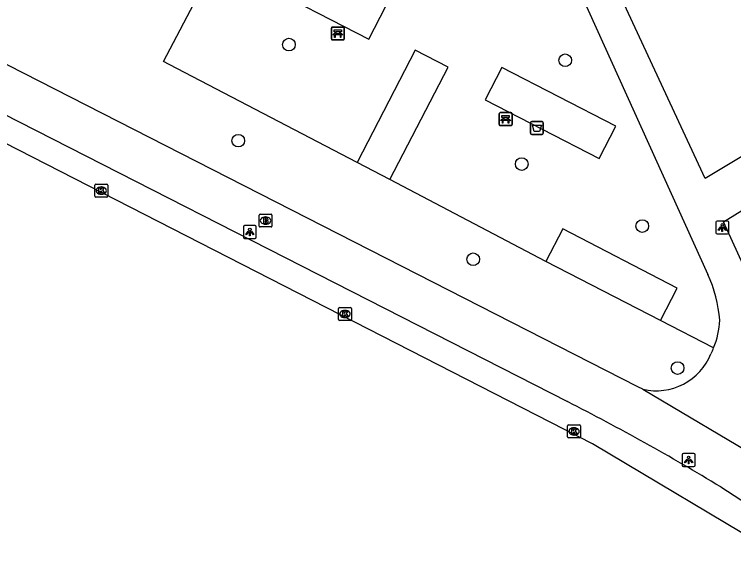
# Model space of a CAD drawing. Extents: x 159961 to 160856, y 382704 to 383353.
# Drawn here: x 160298.2 to 160353.9, y 382901.4 to 382943.1 of the extents above; entities that cross this region are included whole.
import ezdxf

# ---------------------------------------------------------------- set-up
doc = ezdxf.new("R2010")
doc.units = 0
for name, color, linetype in [('IMGEO_Afvalbak', 7, 'Continuous'), ('IMGEO_Bank', 7, 'Continuous'), ('IMGEO_Boom', 7, 'Continuous'), ('IMGEO_Brandkraan', 7, 'Continuous'), ('IMGEO_Groenvoorziening', 7, 'Continuous'), ('IMGEO_Kolk', 7, 'Continuous'), ('IMGEO_Lichtpunt', 7, 'Continuous'), ('IMGEO_Rijbaan_lokaal_open', 7, 'Continuous'), ('IMGEO_Voetpad_open', 7, 'Continuous')]:
    doc.layers.add(name, color=color, linetype=linetype)

msp = doc.modelspace()

# ---------------------------------------------------------------- linework, layer by layer
at = {"layer": 'IMGEO_Afvalbak'}
for p, q in [((160338.154, 382933.907), (160338.154, 382934.707)), ((160338.154, 382934.707), (160338.154, 382933.907)), ((160338.254, 382934.807), (160339.044, 382934.807)), ((160339.044, 382934.807), (160338.254, 382934.807)), ((160339.144, 382934.707), (160339.144, 382933.907)), ((160339.144, 382933.907), (160339.144, 382934.707)), ((160339.044, 382933.807), (160338.254, 382933.807)), ((160338.254, 382933.807), (160339.044, 382933.807))]:
    msp.add_line(p, q, dxfattribs=at)
msp.add_lwpolyline([(160338.297, 382934.521), (160339.001, 382934.521), (160338.852, 382934.051), (160338.446, 382934.051), (160338.297, 382934.521)], dxfattribs=at)
for centre, start, end in [((160338.254, 382934.707), 90, 180), ((160338.254, 382934.707), 90, 180), ((160339.044, 382934.707), 0, 90), ((160339.044, 382934.707), 360, 90), ((160338.254, 382933.907), 180, 270), ((160338.254, 382933.907), 180, 270), ((160339.044, 382933.907), 270, 0), ((160339.044, 382933.907), 270, 0)]:
    msp.add_arc(centre, 0.1, start, end, dxfattribs=at)
at = {"layer": 'IMGEO_Bank'}
for p, q in [((160322.732, 382941.207), (160322.732, 382942.048)), ((160322.732, 382942.048), (160322.732, 382941.207)), ((160322.807, 382942.132), (160323.648, 382942.132)), ((160323.648, 382942.132), (160322.807, 382942.132)), ((160323.732, 382942.057), (160323.732, 382941.216)), ((160323.732, 382941.216), (160323.732, 382942.057)), ((160323.429, 382941.53), (160323.036, 382941.53)), ((160323.041, 382941.638), (160323.041, 382941.744)), ((160323.085, 382941.744), (160323.085, 382941.638)), ((160323.373, 382941.75), (160323.091, 382941.75)), ((160323.091, 382941.632), (160323.373, 382941.632)), ((160323.379, 382941.638), (160323.379, 382941.744)), ((160323.423, 382941.744), (160323.423, 382941.638)), ((160323.657, 382941.132), (160322.816, 382941.132)), ((160322.816, 382941.132), (160323.657, 382941.132)), ((160335.725, 382934.575), (160335.725, 382935.416)), ((160335.725, 382935.416), (160335.725, 382934.575)), ((160335.8, 382935.5), (160336.641, 382935.5)), ((160336.641, 382935.5), (160335.8, 382935.5)), ((160336.034, 382935.006), (160336.034, 382935.112)), ((160336.078, 382935.112), (160336.078, 382935.006)), ((160336.366, 382935.118), (160336.084, 382935.118)), ((160336.372, 382935.006), (160336.372, 382935.112)), ((160336.416, 382935.112), (160336.416, 382935.006)), ((160336.725, 382935.425), (160336.725, 382934.584)), ((160336.725, 382934.584), (160336.725, 382935.425)), ((160336.422, 382934.898), (160336.029, 382934.898)), ((160336.084, 382935), (160336.366, 382935)), ((160336.65, 382934.5), (160335.809, 382934.5)), ((160335.809, 382934.5), (160336.65, 382934.5))]:
    msp.add_line(p, q, dxfattribs=at)
for points in [[(160323.035, 382941.75), (160322.949, 382941.75), (160322.949, 382941.911), (160323.512, 382941.911), (160323.512, 382941.75), (160323.429, 382941.75)], [(160322.979, 382941.53), (160322.837, 382941.53), (160322.949, 382941.632), (160323.035, 382941.632)], [(160323.029, 382941.523), (160323.029, 382941.316), (160322.986, 382941.316), (160322.986, 382941.523)], [(160323.429, 382941.632), (160323.512, 382941.632), (160323.624, 382941.53), (160323.485, 382941.53)], [(160323.479, 382941.523), (160323.479, 382941.316), (160323.435, 382941.316), (160323.435, 382941.523)], [(160336.028, 382935.118), (160335.942, 382935.118), (160335.942, 382935.279), (160336.505, 382935.279), (160336.505, 382935.118), (160336.422, 382935.118)], [(160335.972, 382934.898), (160335.83, 382934.898), (160335.942, 382935), (160336.028, 382935)], [(160336.022, 382934.891), (160336.022, 382934.684), (160335.979, 382934.684), (160335.979, 382934.891)], [(160336.422, 382935), (160336.505, 382935), (160336.617, 382934.898), (160336.478, 382934.898)], [(160336.472, 382934.891), (160336.472, 382934.684), (160336.428, 382934.684), (160336.428, 382934.891)]]:
    msp.add_lwpolyline(points, dxfattribs=at)
for centre, radius, start, end in [((160322.81, 382942.054), 0.0779, 92.4484, 184.2845), ((160322.81, 382942.054), 0.0779, 92.4484, 184.2845), ((160323.654, 382942.054), 0.0779, 2.4484, 94.2845), ((160323.654, 382942.054), 0.0779, 2.4484, 94.2845), ((160322.81, 382941.21), 0.0779, 182.4484, 274.2845), ((160322.81, 382941.21), 0.0779, 182.4484, 274.2845), ((160322.979, 382941.523), 0.00671, 2.8957, 87.1043), ((160323.036, 382941.523), 0.00671, 92.8957, 177.1043), ((160323.034, 382941.743), 0.00671, 2.8957, 87.1043), ((160323.034, 382941.639), 0.00671, 272.8957, 357.1043), ((160323.091, 382941.743), 0.00671, 92.8957, 177.1043), ((160323.091, 382941.639), 0.00671, 182.8957, 267.1043), ((160323.373, 382941.743), 0.00671, 2.8957, 87.1043), ((160323.373, 382941.639), 0.00671, 272.8957, 357.1043), ((160323.43, 382941.743), 0.00671, 92.8957, 177.1043), ((160323.43, 382941.639), 0.00671, 182.8957, 267.1043), ((160323.428, 382941.523), 0.00671, 2.8957, 87.1043), ((160323.485, 382941.523), 0.00671, 92.8957, 177.1043), ((160323.654, 382941.21), 0.0779, 272.4484, 4.2845), ((160323.654, 382941.21), 0.0779, 272.4484, 4.2845), ((160335.803, 382935.422), 0.0779, 92.4484, 184.2845), ((160335.803, 382935.422), 0.0779, 92.4484, 184.2845), ((160336.027, 382935.111), 0.00671, 2.8957, 87.1043), ((160336.084, 382935.111), 0.00671, 92.8957, 177.1043), ((160336.366, 382935.111), 0.00671, 2.8957, 87.1043), ((160336.423, 382935.111), 0.00671, 92.8957, 177.1043), ((160336.647, 382935.422), 0.0779, 2.4484, 94.2845), ((160336.647, 382935.422), 0.0779, 2.4484, 94.2845), ((160335.803, 382934.578), 0.0779, 182.4484, 274.2845), ((160335.803, 382934.578), 0.0779, 182.4484, 274.2845), ((160335.972, 382934.891), 0.00671, 2.8957, 87.1043), ((160336.029, 382934.891), 0.00671, 92.8957, 177.1043), ((160336.027, 382935.007), 0.00671, 272.8957, 357.1043), ((160336.084, 382935.007), 0.00671, 182.8957, 267.1043), ((160336.366, 382935.007), 0.00671, 272.8957, 357.1043), ((160336.423, 382935.007), 0.00671, 182.8957, 267.1043), ((160336.421, 382934.891), 0.00671, 2.8957, 87.1043), ((160336.478, 382934.891), 0.00671, 92.8957, 177.1043), ((160336.647, 382934.578), 0.0779, 272.4484, 4.2845), ((160336.647, 382934.578), 0.0779, 272.4484, 4.2845)]:
    msp.add_arc(centre, radius, start, end, dxfattribs=at)
at = {"layer": 'IMGEO_Boom'}
for centre in [(160319.451, 382940.769), (160340.838, 382939.558), (160315.527, 382933.331), (160337.473, 382931.523), (160346.801, 382926.722), (160333.714, 382924.148), (160349.54, 382915.727)]:
    msp.add_circle(centre, 0.489, dxfattribs=at)
at = {"layer": 'IMGEO_Brandkraan'}
for p, q in [((160317.134, 382926.722), (160317.134, 382927.574)), ((160317.209, 382927.648), (160318.061, 382927.648)), ((160317.622, 382927.428), (160317.647, 382927.428)), ((160318.135, 382927.574), (160318.135, 382926.722)), ((160317.645, 382926.868), (160317.62, 382926.868)), ((160318.061, 382926.648), (160317.209, 382926.648))]:
    msp.add_line(p, q, dxfattribs=at)
for points in [[(160317.134, 382926.722), (160317.134, 382927.574)], [(160317.209, 382927.648), (160318.061, 382927.648)], [(160317.482, 382927.348), (160317.482, 382926.948), (160317.695, 382926.948)], [(160317.713, 382927.348), (160317.482, 382927.348)], [(160318.135, 382927.574), (160318.135, 382926.722)], [(160317.661, 382927.267), (160317.607, 382927.267), (160317.607, 382927.191)], [(160317.607, 382927.191), (160317.66, 382927.191)], [(160317.669, 382927.115), (160317.607, 382927.115), (160317.607, 382927.034)], [(160317.607, 382927.034), (160317.669, 382927.034)], [(160318.061, 382926.648), (160317.209, 382926.648)]]:
    msp.add_lwpolyline(points, dxfattribs=at)
for centre, radius, start, end in [((160317.211, 382927.572), 0.0765, 91.552, 178.448), ((160317.211, 382927.572), 0.0765, 91.552, 178.448), ((160317.717, 382927.203), 0.145, 59.4692, 91.5367), ((160317.742, 382927.25), 0.0922, 285.5137, 58.1501), ((160318.059, 382927.572), 0.0765, 1.552, 88.448), ((160318.059, 382927.572), 0.0765, 1.552, 88.448), ((160317.662, 382927.229), 0.0379, 267.8285, 90.9355), ((160317.67, 382927.074), 0.0404, 269.8759, 90.5077), ((160317.701, 382927.199), 0.251, 268.6676, 293.5347), ((160317.747, 382927.058), 0.105, 301.3115, 78.989), ((160317.211, 382926.724), 0.0765, 181.552, 268.448), ((160317.211, 382926.724), 0.0765, 181.552, 268.448), ((160318.059, 382926.724), 0.0765, 271.552, 358.448), ((160318.059, 382926.724), 0.0765, 271.552, 358.448)]:
    msp.add_arc(centre, radius, start, end, dxfattribs=at)
for centre, major_axis, ratio, start_param, end_param in [((160317.621, 382927.148), (-0.387, 0.002), 0.722429, 4.712389, 7.853982), ((160317.646, 382927.148), (-0.39, 0.002), 0.717154, 1.570796, 4.712389)]:
    msp.add_ellipse(centre, major_axis=major_axis, ratio=ratio, start_param=start_param, end_param=end_param, dxfattribs=at)
at = {"layer": 'IMGEO_Groenvoorziening'}
for points in [[(160327.271, 382930.315), (160324.735, 382931.639)], [(160348.225, 382919.407), (160339.351, 382923.988)]]:
    msp.add_lwpolyline(points, dxfattribs=at)
at = {"layer": 'IMGEO_Kolk'}
for p, q in [((160304.418, 382929.041), (160304.418, 382929.893)), ((160304.493, 382929.967), (160305.345, 382929.967)), ((160304.906, 382929.747), (160304.931, 382929.747)), ((160305.419, 382929.893), (160305.419, 382929.041)), ((160305.345, 382928.967), (160304.493, 382928.967)), ((160304.929, 382929.187), (160304.904, 382929.187)), ((160323.288, 382919.481), (160323.288, 382920.333)), ((160323.363, 382920.407), (160324.215, 382920.407)), ((160323.776, 382920.187), (160323.801, 382920.187)), ((160324.289, 382920.333), (160324.289, 382919.481)), ((160323.799, 382919.627), (160323.774, 382919.627)), ((160324.215, 382919.407), (160323.363, 382919.407)), ((160341.022, 382910.39), (160341.022, 382911.242)), ((160341.097, 382911.316), (160341.949, 382911.316)), ((160342.023, 382911.242), (160342.023, 382910.39)), ((160341.51, 382911.096), (160341.535, 382911.096)), ((160341.949, 382910.316), (160341.097, 382910.316)), ((160341.533, 382910.536), (160341.508, 382910.536))]:
    msp.add_line(p, q, dxfattribs=at)
for points in [[(160304.418, 382929.041), (160304.418, 382929.893)], [(160304.493, 382929.967), (160305.345, 382929.967)], [(160304.739, 382929.667), (160304.862, 382929.667), (160304.862, 382929.516), (160304.992, 382929.667), (160305.156, 382929.667), (160305.01, 382929.516), (160305.163, 382929.267), (160305.011, 382929.267), (160304.926, 382929.431), (160304.862, 382929.364), (160304.862, 382929.267), (160304.739, 382929.267), (160304.739, 382929.667)], [(160305.419, 382929.893), (160305.419, 382929.041)], [(160305.345, 382928.967), (160304.493, 382928.967)], [(160323.288, 382919.481), (160323.288, 382920.333)], [(160323.363, 382920.407), (160324.215, 382920.407)], [(160323.609, 382920.107), (160323.732, 382920.107), (160323.732, 382919.956), (160323.862, 382920.107), (160324.026, 382920.107), (160323.88, 382919.956), (160324.033, 382919.707), (160323.881, 382919.707), (160323.796, 382919.871), (160323.732, 382919.804), (160323.732, 382919.707), (160323.609, 382919.707), (160323.609, 382920.107)], [(160324.289, 382920.333), (160324.289, 382919.481)], [(160324.215, 382919.407), (160323.363, 382919.407)], [(160341.022, 382910.39), (160341.022, 382911.242)], [(160341.097, 382911.316), (160341.949, 382911.316)], [(160342.023, 382911.242), (160342.023, 382910.39)], [(160341.343, 382911.016), (160341.466, 382911.016), (160341.466, 382910.865), (160341.596, 382911.016), (160341.76, 382911.016), (160341.614, 382910.865), (160341.767, 382910.616), (160341.615, 382910.616), (160341.53, 382910.78), (160341.466, 382910.713), (160341.466, 382910.616), (160341.343, 382910.616), (160341.343, 382911.016)], [(160341.949, 382910.316), (160341.097, 382910.316)]]:
    msp.add_lwpolyline(points, dxfattribs=at)
for centre, start, end in [((160304.495, 382929.891), 91.552, 178.448), ((160304.495, 382929.891), 91.552, 178.448), ((160305.343, 382929.891), 1.552, 88.448), ((160305.343, 382929.891), 1.552, 88.448), ((160304.495, 382929.043), 181.552, 268.448), ((160304.495, 382929.043), 181.552, 268.448), ((160305.343, 382929.043), 271.552, 358.448), ((160305.343, 382929.043), 271.552, 358.448), ((160323.365, 382920.331), 91.552, 178.448), ((160323.365, 382920.331), 91.552, 178.448), ((160324.213, 382920.331), 1.552, 88.448), ((160324.213, 382920.331), 1.552, 88.448), ((160323.365, 382919.483), 181.552, 268.448), ((160323.365, 382919.483), 181.552, 268.448), ((160324.213, 382919.483), 271.552, 358.448), ((160324.213, 382919.483), 271.552, 358.448), ((160341.099, 382911.24), 91.552, 178.448), ((160341.099, 382911.24), 91.552, 178.448), ((160341.947, 382911.24), 1.552, 88.448), ((160341.947, 382911.24), 1.552, 88.448), ((160341.099, 382910.392), 181.552, 268.448), ((160341.099, 382910.392), 181.552, 268.448), ((160341.947, 382910.392), 271.552, 358.448), ((160341.947, 382910.392), 271.552, 358.448)]:
    msp.add_arc(centre, 0.0765, start, end, dxfattribs=at)
for centre, major_axis, ratio, start_param, end_param in [((160304.905, 382929.467), (-0.387, 0.002), 0.722429, 4.712389, 7.853982), ((160304.93, 382929.467), (-0.39, 0.002), 0.717154, 1.570796, 4.712389), ((160323.775, 382919.907), (-0.387, 0.002), 0.722429, 4.712389, 7.853982), ((160323.8, 382919.907), (-0.39, 0.002), 0.717154, 1.570796, 4.712389), ((160341.509, 382910.816), (-0.387, 0.002), 0.722429, 4.712389, 7.853982), ((160341.534, 382910.816), (-0.39, 0.002), 0.717154, 1.570796, 4.712389)]:
    msp.add_ellipse(centre, major_axis=major_axis, ratio=ratio, start_param=start_param, end_param=end_param, dxfattribs=at)
at = {"layer": 'IMGEO_Lichtpunt'}
for p, q in [((160316.824, 382926.753), (160316.016, 382926.753)), ((160316.824, 382926.753), (160316.016, 382926.753)), ((160352.502, 382927.01), (160352.502, 382926.203)), ((160352.502, 382927.01), (160352.502, 382926.203)), ((160353.404, 382927.105), (160352.596, 382927.105)), ((160353.404, 382927.105), (160352.596, 382927.105)), ((160353.498, 382926.203), (160353.498, 382927.01)), ((160353.498, 382926.203), (160353.498, 382927.01)), ((160315.922, 382926.658), (160315.922, 382925.851)), ((160315.922, 382926.658), (160315.922, 382925.851)), ((160316.918, 382925.851), (160316.918, 382926.658)), ((160316.918, 382925.851), (160316.918, 382926.658)), ((160316.016, 382925.757), (160316.824, 382925.757)), ((160316.016, 382925.757), (160316.824, 382925.757)), ((160352.596, 382926.109), (160353.404, 382926.109)), ((160352.596, 382926.109), (160353.404, 382926.109)), ((160349.898, 382909.008), (160349.898, 382908.201)), ((160349.898, 382909.008), (160349.898, 382908.201)), ((160350.8, 382909.103), (160349.992, 382909.103)), ((160350.8, 382909.103), (160349.992, 382909.103)), ((160350.894, 382908.201), (160350.894, 382909.008)), ((160350.894, 382908.201), (160350.894, 382909.008)), ((160349.992, 382908.107), (160350.8, 382908.107)), ((160349.992, 382908.107), (160350.8, 382908.107))]:
    msp.add_line(p, q, dxfattribs=at)
for points in [[(160316.296, 382926.322), (160316.335, 382926.294), (160316.147, 382926.032), (160316.109, 382926.059), (160316.296, 382926.322)], [(160316.398, 382926.274), (160316.445, 382926.274), (160316.445, 382925.952), (160316.398, 382925.952), (160316.398, 382926.274)], [(160316.508, 382926.294), (160316.546, 382926.321), (160316.733, 382926.059), (160316.694, 382926.031), (160316.508, 382926.294)], [(160352.876, 382926.674), (160352.915, 382926.646), (160352.727, 382926.384), (160352.689, 382926.411), (160352.876, 382926.674)], [(160352.978, 382926.626), (160353.025, 382926.626), (160353.025, 382926.304), (160352.978, 382926.304), (160352.978, 382926.626)], [(160353.088, 382926.646), (160353.126, 382926.673), (160353.313, 382926.411), (160353.274, 382926.383), (160353.088, 382926.646)], [(160350.272, 382908.672), (160350.311, 382908.644), (160350.123, 382908.382), (160350.085, 382908.409), (160350.272, 382908.672)], [(160350.374, 382908.624), (160350.421, 382908.624), (160350.421, 382908.302), (160350.374, 382908.302), (160350.374, 382908.624)], [(160350.484, 382908.644), (160350.522, 382908.671), (160350.709, 382908.409), (160350.67, 382908.381), (160350.484, 382908.644)]]:
    msp.add_lwpolyline(points, dxfattribs=at)
for centre in [(160353.001, 382926.808), (160316.421, 382926.456), (160350.397, 382908.806)]:
    msp.add_circle(centre, 0.0994, dxfattribs=at)
for centre, start, end in [((160316.016, 382926.658), 90, 180), ((160316.016, 382926.658), 90, 180), ((160316.824, 382926.658), 0, 90), ((160316.824, 382926.658), 0, 90), ((160352.596, 382927.01), 90, 180), ((160352.596, 382927.01), 90, 180), ((160353.404, 382927.01), 0, 90), ((160353.404, 382927.01), 0, 90), ((160352.596, 382926.203), 180, 270), ((160352.596, 382926.203), 180, 270), ((160353.404, 382926.203), 270, 0), ((160353.404, 382926.203), 270, 360), ((160316.016, 382925.851), 180, 270), ((160316.016, 382925.851), 180, 270), ((160316.824, 382925.851), 270, 0), ((160316.824, 382925.851), 270, 360), ((160349.992, 382909.008), 90, 180), ((160349.992, 382909.008), 90, 180), ((160350.8, 382909.008), 0, 90), ((160350.8, 382909.008), 0, 90), ((160349.992, 382908.201), 180, 270), ((160349.992, 382908.201), 180, 270), ((160350.8, 382908.201), 270, 0), ((160350.8, 382908.201), 270, 360)]:
    msp.add_arc(centre, 0.0946, start, end, dxfattribs=at)
at = {"layer": 'IMGEO_Rijbaan_lokaal_open'}
msp.add_lwpolyline([(160357.081, 382901.434), (160342.961, 382909.866), (160282.215, 382940.935)], dxfattribs=at)
at = {"layer": 'IMGEO_Voetpad_open'}
for points in [[(160328.285, 382975.093), (160351.891, 382922.979)], [(160324.735, 382931.639), (160310.176, 382939.24), (160309.738, 382939.468), (160324.059, 382966.726), (160324.298, 382967.199)], [(160346.839, 382914.085), (160346.467, 382914.274), (160274.502, 382951.013), (160244.529, 382966.314), (160244.285, 382966.435)], [(160359.637, 382931.097), (160357.806, 382934.096), (160351.678, 382930.404), (160342.347, 382950.494), (160346.336, 382952.885), (160344.5, 382955.893), (160340.858, 382953.797), (160336.371, 382964.153), (160338.655, 382965.467), (160340.008, 382966.298)], [(160325.625, 382941.186), (160326.944, 382943.741), (160318.092, 382948.312), (160316.772, 382945.757), (160325.625, 382941.186)], [(160283.096, 382942.668), (160341.004, 382913.133)], [(160327.271, 382930.315), (160331.771, 382939.03), (160329.229, 382940.342), (160324.735, 382931.639)], [(160343.459, 382931.939), (160344.755, 382934.447), (160335.93, 382939.005), (160334.634, 382936.496), (160343.459, 382931.939)], [(160355.736, 382920.046), (160354.889, 382923.085), (160353.092, 382927.046), (160359.637, 382931.097)], [(160339.351, 382923.988), (160327.271, 382930.315)], [(160348.225, 382919.407), (160349.518, 382921.911), (160340.645, 382926.493), (160339.351, 382923.988)], [(160352.331, 382917.287), (160348.225, 382919.407)], [(160352.247, 382917.092), (160352.126, 382916.838)], [(160346.839, 382914.085), (160356.419, 382908.406)], [(160352.875, 382906.521), (160354.95, 382905.177), (160355.709, 382904.686)]]:
    msp.add_lwpolyline(points, dxfattribs=at)
for centre, radius, start, end in [((160341.872, 382918.5), 10.975, 4.8658, 24.0865), ((160346.296, 382919.752), 6.519, 337.7848, 357.1802), ((160347.653, 382919.187), 5.049, 335.4903, 337.8999), ((160347.876, 382918.546), 4.58, 256.9124, 338.1006), ((160256.247, 382747), 186.505, 58.79507, 62.9704)]:
    msp.add_arc(centre, radius, start, end, dxfattribs=at)

doc.saveas('drawing.dxf')
